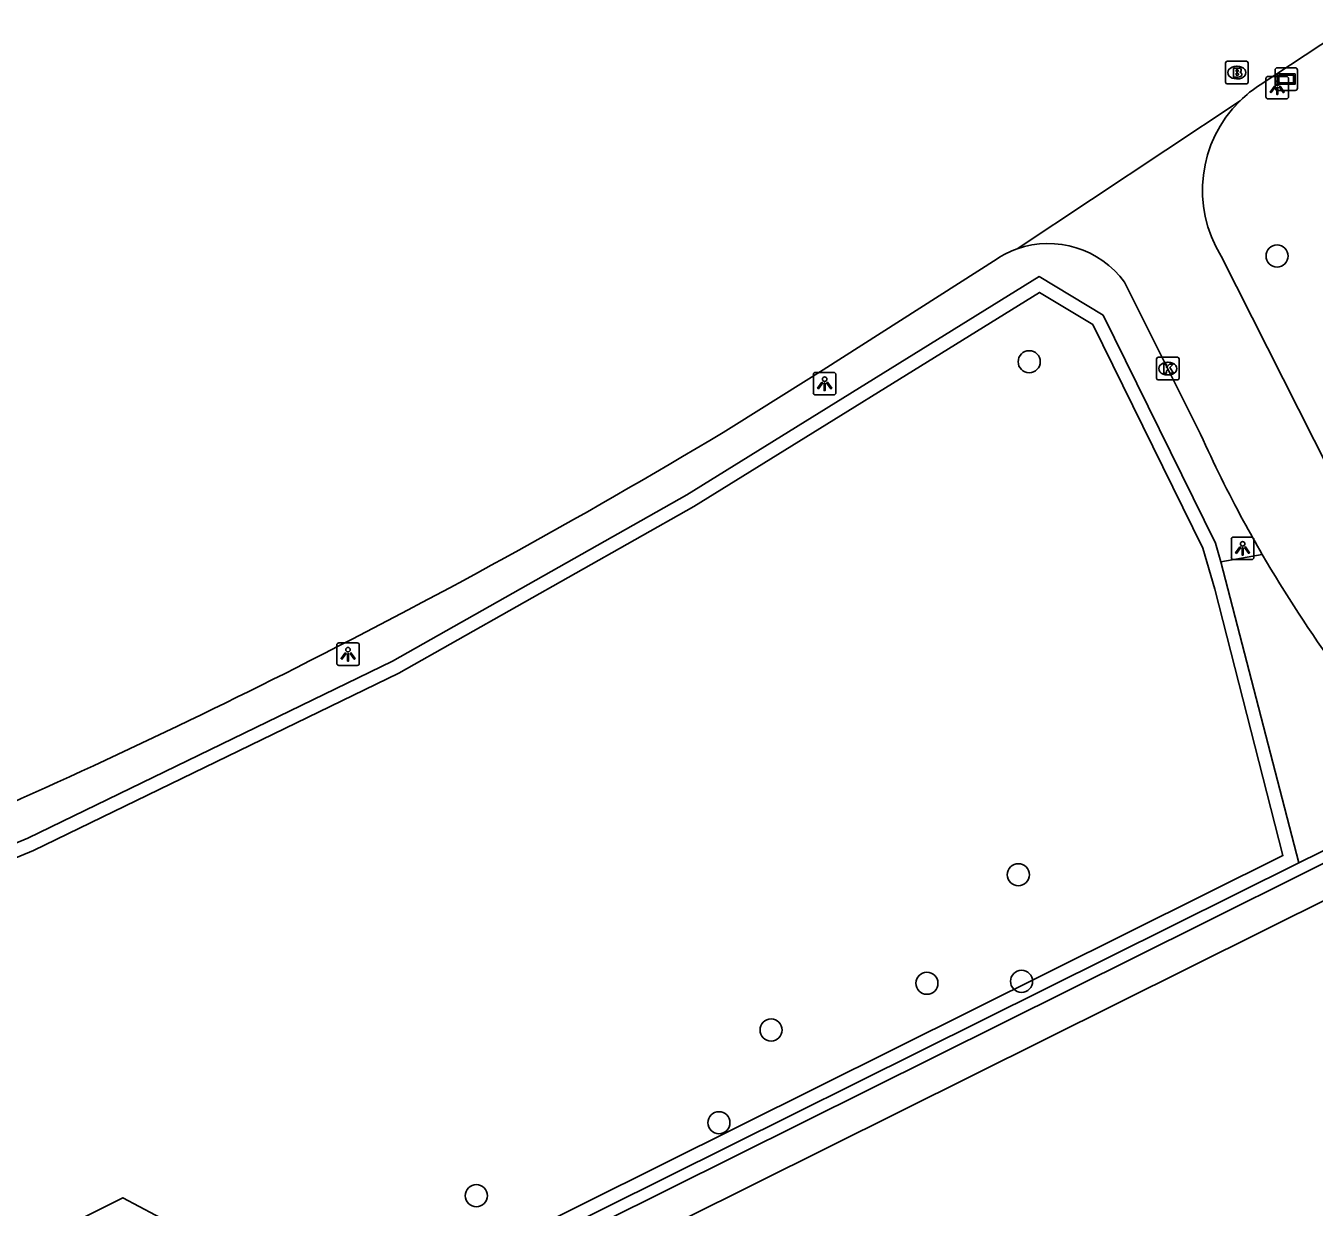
# Model space of a CAD drawing. Extents: x 157793 to 159380, y 380882 to 382313.
# Drawn here: x 158488 to 158545, y 381752.2 to 381804.5 of the extents above; entities that cross this region are included whole.
import ezdxf

# ---------------------------------------------------------------- set-up
doc = ezdxf.new("R2010")
doc.units = 0
for name, color, linetype in [('IMGEO_Berm_groen', 7, 'Continuous'), ('IMGEO_Boom', 7, 'Continuous'), ('IMGEO_Brandkraan', 7, 'Continuous'), ('IMGEO_Fietspad_gesloten', 7, 'Continuous'), ('IMGEO_Groenvoorziening', 7, 'Continuous'), ('IMGEO_Haag', 7, 'Continuous'), ('IMGEO_Hek', 7, 'Continuous'), ('IMGEO_Kolk', 7, 'Continuous'), ('IMGEO_Lichtpunt', 7, 'Continuous'), ('IMGEO_Verklikker', 7, 'Continuous'), ('IMGEO_Voetpad_halfverhard', 7, 'Continuous')]:
    doc.layers.add(name, color=color, linetype=linetype)

msp = doc.modelspace()

# ---------------------------------------------------------------- linework, layer by layer
at = {"layer": 'IMGEO_Berm_groen'}
msp.add_lwpolyline([(158540.914, 381780.73), (158542.737, 381781.059)], dxfattribs=at)
at = {"layer": 'IMGEO_Boom'}
for centre in [(158543.397, 381794.266), (158532.428, 381789.586), (158531.947, 381766.876), (158527.902, 381762.075), (158532.089, 381762.159), (158521.012, 381760.004), (158518.701, 381755.9), (158507.968, 381752.669)]:
    msp.add_circle(centre, 0.489, dxfattribs=at)
at = {"layer": 'IMGEO_Brandkraan'}
for p, q in [((158541.115, 381801.962), (158541.115, 381802.814)), ((158541.19, 381802.888), (158542.042, 381802.888)), ((158541.603, 381802.668), (158541.628, 381802.668)), ((158542.116, 381802.814), (158542.116, 381801.962)), ((158541.626, 381802.108), (158541.601, 381802.108)), ((158542.042, 381801.888), (158541.19, 381801.888))]:
    msp.add_line(p, q, dxfattribs=at)
for points in [[(158541.115, 381801.962), (158541.115, 381802.814)], [(158541.19, 381802.888), (158542.042, 381802.888)], [(158541.463, 381802.588), (158541.463, 381802.188), (158541.676, 381802.188)], [(158541.694, 381802.588), (158541.463, 381802.588)], [(158541.642, 381802.507), (158541.588, 381802.507), (158541.588, 381802.431)], [(158542.116, 381802.814), (158542.116, 381801.962)], [(158541.588, 381802.431), (158541.641, 381802.431)], [(158541.65, 381802.355), (158541.588, 381802.355), (158541.588, 381802.274)], [(158541.588, 381802.274), (158541.65, 381802.274)], [(158542.042, 381801.888), (158541.19, 381801.888)]]:
    msp.add_lwpolyline(points, dxfattribs=at)
for centre, radius, start, end in [((158541.192, 381802.812), 0.0765, 91.552, 178.448), ((158541.192, 381802.812), 0.0765, 91.552, 178.448), ((158541.643, 381802.469), 0.0379, 267.8285, 90.9355), ((158541.698, 381802.443), 0.145, 59.4692, 91.5367), ((158541.723, 381802.49), 0.0922, 285.5137, 58.1501), ((158542.04, 381802.812), 0.0765, 1.552, 88.448), ((158542.04, 381802.812), 0.0765, 1.552, 88.448), ((158541.192, 381801.964), 0.0765, 181.552, 268.448), ((158541.192, 381801.964), 0.0765, 181.552, 268.448), ((158541.651, 381802.314), 0.0404, 269.8759, 90.5077), ((158541.682, 381802.439), 0.251, 268.6676, 293.5347), ((158541.728, 381802.298), 0.105, 301.3115, 78.989), ((158542.04, 381801.964), 0.0765, 271.552, 358.448), ((158542.04, 381801.964), 0.0765, 271.552, 358.448)]:
    msp.add_arc(centre, radius, start, end, dxfattribs=at)
for centre, major_axis, ratio, start_param, end_param in [((158541.602, 381802.388), (-0.387, 0.002), 0.722429, 4.712389, 7.853982), ((158541.627, 381802.388), (-0.39, 0.002), 0.717154, 1.570796, 4.712389)]:
    msp.add_ellipse(centre, major_axis=major_axis, ratio=ratio, start_param=start_param, end_param=end_param, dxfattribs=at)
at = {"layer": 'IMGEO_Fietspad_gesloten'}
for points in [[(158542.643, 381801.844), (158552.687, 381808.486), (158580.152, 381826.227), (158607.271, 381842.776)], [(158531.893, 381794.58), (158541.756, 381801.139)], [(158519.486, 381786.817), (158523.319, 381789.225), (158531.01, 381794.142)], [(158540.929, 381794.263), (158545.722, 381784.772)], [(158540.011, 381786.381), (158536.648, 381793.114)]]:
    msp.add_lwpolyline(points, dxfattribs=at)
for centre, radius, start, end in [((158545.694, 381797.095), 5.644, 122.7177, 134.2386), ((158545.627, 381797.186), 5.533, 134.3945, 211.8891), ((158533.287, 381790.66), 4.161, 109.5804, 123.1857), ((158533.287, 381790.658), 4.162, 36.1574, 109.5728), ((158367.537, 382038.602), 294.082, 296.77127, 301.1105), ((158592.429, 381809.865), 57.438, 204.13309, 208.41139), ((158598.306, 381813.181), 64.185, 208.51903, 210.03058), ((158592.476, 381809.918), 57.505, 210.12271, 216.2053), ((158366.88, 382039.833), 295.477, 293.1409, 296.77733)]:
    msp.add_arc(centre, radius, start, end, dxfattribs=at)
at = {"layer": 'IMGEO_Groenvoorziening'}
msp.add_lwpolyline([(158544.357, 381767.402), (158550.796, 381770.584)], dxfattribs=at)
at = {"layer": 'IMGEO_Haag'}
for points in [[(158465.598, 381759.153), (158488.129, 381768.501), (158504.259, 381776.332), (158517.28, 381783.691), (158532.875, 381793.355), (158535.699, 381791.652), (158540.674, 381781.553), (158540.914, 381780.73)], [(158471.555, 381742.147), (158492.332, 381752.58), (158502.44, 381747.209), (158543.656, 381767.723), (158540.64, 381779.525), (158540.113, 381781.335), (158535.239, 381791.229), (158532.879, 381792.652), (158517.586, 381783.175), (158504.538, 381775.8), (158488.375, 381767.954), (158466.268, 381758.781), (158469.228, 381740.978)], [(158540.914, 381780.73), (158544.357, 381767.402)], [(158544.357, 381767.402), (158502.431, 381746.534)]]:
    msp.add_lwpolyline(points, dxfattribs=at)
at = {"layer": 'IMGEO_Hek'}
for points in [[(158469.228, 381740.978), (158466.268, 381758.781), (158488.375, 381767.954), (158504.538, 381775.8), (158517.586, 381783.175), (158532.879, 381792.652), (158535.239, 381791.229), (158540.113, 381781.335), (158540.64, 381779.525)], [(158540.64, 381779.525), (158543.656, 381767.723), (158502.44, 381747.209), (158492.332, 381752.58), (158471.555, 381742.147)]]:
    msp.add_lwpolyline(points, dxfattribs=at)
at = {"layer": 'IMGEO_Kolk'}
for p, q in [((158538.062, 381788.856), (158538.062, 381789.708)), ((158538.137, 381789.782), (158538.989, 381789.782)), ((158538.55, 381789.562), (158538.575, 381789.562)), ((158539.063, 381789.708), (158539.063, 381788.856)), ((158538.989, 381788.782), (158538.137, 381788.782)), ((158538.573, 381789.002), (158538.548, 381789.002))]:
    msp.add_line(p, q, dxfattribs=at)
for points in [[(158538.062, 381788.856), (158538.062, 381789.708)], [(158538.137, 381789.782), (158538.989, 381789.782)], [(158538.383, 381789.482), (158538.506, 381789.482), (158538.506, 381789.331), (158538.636, 381789.482), (158538.8, 381789.482), (158538.654, 381789.331), (158538.807, 381789.082), (158538.655, 381789.082), (158538.57, 381789.246), (158538.506, 381789.179), (158538.506, 381789.082), (158538.383, 381789.082), (158538.383, 381789.482)], [(158539.063, 381789.708), (158539.063, 381788.856)], [(158538.989, 381788.782), (158538.137, 381788.782)]]:
    msp.add_lwpolyline(points, dxfattribs=at)
for centre, start, end in [((158538.139, 381789.706), 91.552, 178.448), ((158538.139, 381789.706), 91.552, 178.448), ((158538.987, 381789.706), 1.552, 88.448), ((158538.987, 381789.706), 1.552, 88.448), ((158538.139, 381788.858), 181.552, 268.448), ((158538.139, 381788.858), 181.552, 268.448), ((158538.987, 381788.858), 271.552, 358.448), ((158538.987, 381788.858), 271.552, 358.448)]:
    msp.add_arc(centre, 0.0765, start, end, dxfattribs=at)
for centre, major_axis, ratio, start_param, end_param in [((158538.549, 381789.282), (-0.387, 0.002), 0.722429, 4.712389, 7.853982), ((158538.574, 381789.282), (-0.39, 0.002), 0.717154, 1.570796, 4.712389)]:
    msp.add_ellipse(centre, major_axis=major_axis, ratio=ratio, start_param=start_param, end_param=end_param, dxfattribs=at)
at = {"layer": 'IMGEO_Lichtpunt'}
for p, q in [((158542.905, 381802.124), (158542.905, 381801.317)), ((158542.905, 381802.124), (158542.905, 381801.317)), ((158543.807, 381802.219), (158542.999, 381802.219)), ((158543.807, 381802.219), (158542.999, 381802.219)), ((158543.901, 381801.317), (158543.901, 381802.124)), ((158543.901, 381801.317), (158543.901, 381802.124)), ((158542.999, 381801.223), (158543.807, 381801.223)), ((158542.999, 381801.223), (158543.807, 381801.223)), ((158522.879, 381789.018), (158522.879, 381788.211)), ((158522.879, 381789.018), (158522.879, 381788.211)), ((158523.781, 381789.113), (158522.973, 381789.113)), ((158523.781, 381789.113), (158522.973, 381789.113)), ((158523.875, 381788.211), (158523.875, 381789.018)), ((158523.875, 381788.211), (158523.875, 381789.018)), ((158522.973, 381788.117), (158523.781, 381788.117)), ((158522.973, 381788.117), (158523.781, 381788.117)), ((158541.372, 381781.731), (158541.372, 381780.924)), ((158541.372, 381781.731), (158541.372, 381780.924)), ((158542.274, 381781.826), (158541.466, 381781.826)), ((158542.274, 381781.826), (158541.466, 381781.826)), ((158542.368, 381780.924), (158542.368, 381781.731)), ((158542.368, 381780.924), (158542.368, 381781.731)), ((158541.466, 381780.83), (158542.274, 381780.83)), ((158541.466, 381780.83), (158542.274, 381780.83)), ((158501.795, 381777.042), (158501.795, 381776.235)), ((158501.795, 381777.042), (158501.795, 381776.235)), ((158502.697, 381777.137), (158501.889, 381777.137)), ((158502.697, 381777.137), (158501.889, 381777.137)), ((158502.791, 381776.235), (158502.791, 381777.042)), ((158502.791, 381776.235), (158502.791, 381777.042)), ((158501.889, 381776.141), (158502.697, 381776.141)), ((158501.889, 381776.141), (158502.697, 381776.141))]:
    msp.add_line(p, q, dxfattribs=at)
for points in [[(158543.279, 381801.788), (158543.318, 381801.76), (158543.13, 381801.498), (158543.092, 381801.525), (158543.279, 381801.788)], [(158543.381, 381801.74), (158543.428, 381801.74), (158543.428, 381801.418), (158543.381, 381801.418), (158543.381, 381801.74)], [(158543.491, 381801.76), (158543.529, 381801.787), (158543.716, 381801.525), (158543.677, 381801.497), (158543.491, 381801.76)], [(158523.253, 381788.682), (158523.292, 381788.654), (158523.104, 381788.392), (158523.066, 381788.419), (158523.253, 381788.682)], [(158523.355, 381788.634), (158523.402, 381788.634), (158523.402, 381788.312), (158523.355, 381788.312), (158523.355, 381788.634)], [(158523.465, 381788.654), (158523.503, 381788.681), (158523.69, 381788.419), (158523.651, 381788.391), (158523.465, 381788.654)], [(158541.746, 381781.395), (158541.785, 381781.367), (158541.597, 381781.105), (158541.559, 381781.132), (158541.746, 381781.395)], [(158541.958, 381781.367), (158541.996, 381781.394), (158542.183, 381781.132), (158542.144, 381781.104), (158541.958, 381781.367)], [(158541.848, 381781.347), (158541.895, 381781.347), (158541.895, 381781.025), (158541.848, 381781.025), (158541.848, 381781.347)], [(158502.169, 381776.706), (158502.208, 381776.678), (158502.02, 381776.416), (158501.982, 381776.443), (158502.169, 381776.706)], [(158502.271, 381776.658), (158502.318, 381776.658), (158502.318, 381776.336), (158502.271, 381776.336), (158502.271, 381776.658)], [(158502.381, 381776.678), (158502.419, 381776.705), (158502.606, 381776.443), (158502.567, 381776.415), (158502.381, 381776.678)]]:
    msp.add_lwpolyline(points, dxfattribs=at)
for centre in [(158543.404, 381801.922), (158523.378, 381788.816), (158541.871, 381781.529), (158502.294, 381776.84)]:
    msp.add_circle(centre, 0.0994, dxfattribs=at)
for centre, start, end in [((158542.999, 381802.124), 90, 180), ((158542.999, 381802.124), 90, 180), ((158543.807, 381802.124), 0, 90), ((158543.807, 381802.124), 0, 90), ((158542.999, 381801.317), 180, 270), ((158542.999, 381801.317), 180, 270), ((158543.807, 381801.317), 270, 0), ((158543.807, 381801.317), 270, 360), ((158522.973, 381789.018), 90, 180), ((158522.973, 381789.018), 90, 180), ((158523.781, 381789.018), 0, 90), ((158523.781, 381789.018), 0, 90), ((158522.973, 381788.211), 180, 270), ((158522.973, 381788.211), 180, 270), ((158523.781, 381788.211), 270, 0), ((158523.781, 381788.211), 270, 360), ((158541.466, 381781.731), 90, 180), ((158541.466, 381781.731), 90, 180), ((158542.274, 381781.731), 0, 90), ((158542.274, 381781.731), 0, 90), ((158541.466, 381780.924), 180, 270), ((158541.466, 381780.924), 180, 270), ((158542.274, 381780.924), 270, 0), ((158542.274, 381780.924), 270, 360), ((158501.889, 381777.042), 90, 180), ((158501.889, 381777.042), 90, 180), ((158502.697, 381777.042), 0, 90), ((158502.697, 381777.042), 0, 90), ((158501.889, 381776.235), 180, 270), ((158501.889, 381776.235), 180, 270), ((158502.697, 381776.235), 270, 0), ((158502.697, 381776.235), 270, 360)]:
    msp.add_arc(centre, 0.0946, start, end, dxfattribs=at)
at = {"layer": 'IMGEO_Verklikker'}
for p, q in [((158543.305, 381801.699), (158543.305, 381802.499)), ((158543.305, 381802.499), (158543.305, 381801.699)), ((158543.405, 381802.599), (158544.195, 381802.599)), ((158544.195, 381802.599), (158543.405, 381802.599)), ((158544.295, 381802.499), (158544.295, 381801.699)), ((158544.295, 381801.699), (158544.295, 381802.499)), ((158544.195, 381801.599), (158543.405, 381801.599)), ((158543.405, 381801.599), (158544.195, 381801.599))]:
    msp.add_line(p, q, dxfattribs=at)
for points in [[(158543.406, 381802.331), (158544.194, 381802.331), (158544.194, 381801.867), (158543.406, 381801.867), (158543.406, 381802.331)], [(158543.471, 381802.266), (158543.471, 381801.932), (158544.129, 381801.932), (158544.129, 381802.266), (158543.471, 381802.266)]]:
    msp.add_lwpolyline(points, dxfattribs=at)
for centre, start, end in [((158543.405, 381802.499), 90, 180), ((158543.405, 381802.499), 90, 180), ((158544.195, 381802.499), 0, 90), ((158544.195, 381802.499), 360, 90), ((158543.405, 381801.699), 180, 270), ((158543.405, 381801.699), 180, 270), ((158544.195, 381801.699), 270, 0), ((158544.195, 381801.699), 270, 0)]:
    msp.add_arc(centre, 0.1, start, end, dxfattribs=at)
at = {"layer": 'IMGEO_Voetpad_halfverhard'}
for points in [[(158551.182, 381770.226), (158547.586, 381768.435), (158544.88, 381767.088), (158540.138, 381764.727), (158510.563, 381750), (158509.928, 381749.684), (158505.086, 381747.273), (158503.002, 381746.235)], [(158552.377, 381769.175), (158513.888, 381750), (158500, 381743.081), (158498.774, 381742.47)]]:
    msp.add_lwpolyline(points, dxfattribs=at)

doc.saveas('drawing.dxf')
